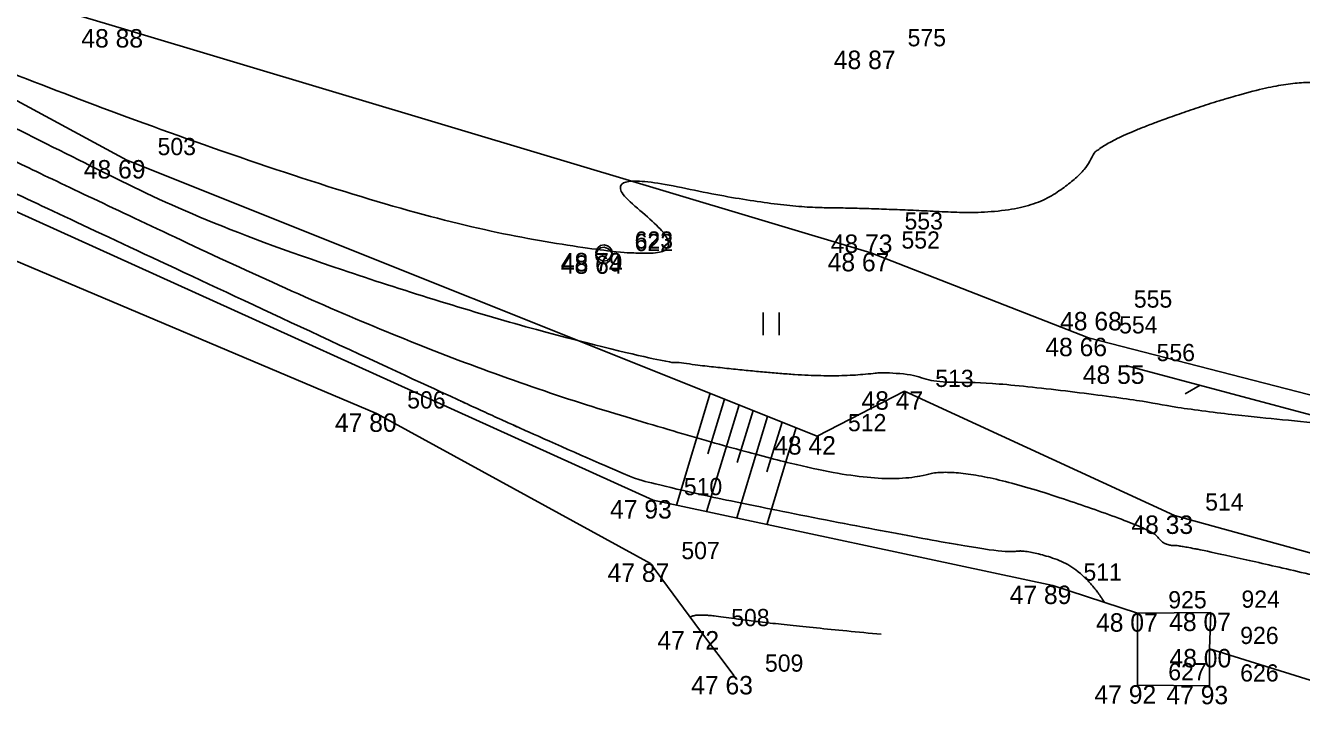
# Model space of a CAD drawing. Extents: x -704017 to -701500, y -1008977 to -1008450.
# Drawn here: x -703721.82 to -703701.06, y -1008710.63 to -1008699.18 of the extents above; entities that cross this region are included whole.
import ezdxf

# ---------------------------------------------------------------- set-up
doc = ezdxf.new("R2010")
doc.units = 0
for name, color, linetype in [('Z_bet_konstrukce', 7, 'Continuous'), ('Z_body', 7, 'Continuous'), ('Z_body_cisla', 7, 'Continuous'), ('Z_body_vysky', 7, 'Continuous'), ('Z_komunikace', 7, 'Continuous'), ('Z_popis', 7, 'Continuous'), ('Z_rozhrani_nezpevnene', 7, 'Continuous'), ('Z_site_znaky_plynovod', 7, 'Continuous'), ('Z_svodidla', 7, 'Continuous'), ('Z_teren_hrany_paty', 7, 'Continuous'), ('Z_vrstevnice_hlavni', 7, 'Continuous'), ('Z_vrstevnice_vedlejsi', 7, 'Continuous')]:
    doc.layers.add(name, color=color, linetype=linetype)

# ---------------------------------------------------------------- blocks, each defined once
blk = doc.blocks.new('POINT_DISPLAY')
blk.add_line((0, 0), (0, 0))
blk = doc.blocks.new('Z529')
blk.add_line((0, 0), (0.2, 0.2))
blk = doc.blocks.new('Z306')
for p, q in [((-0.13, 0.17), (-0.13, -0.2)), ((0.13, 0.17), (0.13, -0.2))]:
    blk.add_line(p, q)
blk = doc.blocks.new('Z614')
for p, q in [((-0.13, 0.03), (-0.1, 0.08)), ((-0.13, -0.03), (-0.13, 0.03)), ((-0.1, 0.08), (-0.08, 0.1)), ((-0.08, 0.1), (-0.03, 0.13)), ((-0.03, 0.13), (0.03, 0.13)), ((0.03, 0.13), (0.08, 0.1)), ((0.08, 0.1), (0.1, 0.08)), ((0.1, 0.08), (0.13, 0.03)), ((0.13, 0.03), (0.13, -0.03)), ((-0.1, -0.08), (-0.13, -0.03)), ((-0.08, -0.1), (-0.1, -0.08)), ((-0.03, -0.13), (-0.08, -0.1)), ((0.03, -0.13), (-0.03, -0.13)), ((0.08, -0.1), (0.03, -0.13)), ((0.1, -0.08), (0.08, -0.1)), ((0.13, -0.03), (0.1, -0.08))]:
    blk.add_line(p, q)

msp = doc.modelspace()

# ---------------------------------------------------------------- linework, layer by layer
at = {"layer": 'Z_bet_konstrukce'}
for p, q in [((-703703.73, -1008708.74), (-703702.54, -1008708.73)), ((-703703.73, -1008709.91), (-703703.73, -1008708.74)), ((-703702.54, -1008708.73), (-703702.56, -1008709.32)), ((-703702.56, -1008709.32), (-703702.56, -1008709.92)), ((-703702.56, -1008709.92), (-703703.73, -1008709.91))]:
    msp.add_line(p, q, dxfattribs=at)
at = {"layer": 'Z_komunikace'}
for p, q in [((-703733.01, -1008695.42), (-703720.21, -1008699.24)), ((-703720.21, -1008699.24), (-703708.07, -1008702.88)), ((-703708.07, -1008702.88), (-703704.53, -1008704.26)), ((-703704.53, -1008704.26), (-703694.9, -1008706.74))]:
    msp.add_line(p, q, dxfattribs=at)
at = {"layer": 'Z_rozhrani_nezpevnene'}
for p, q in [((-703723.47, -1008702.38), (-703716.11, -1008705.49)), ((-703716.11, -1008705.49), (-703711.65, -1008707.93)), ((-703711.65, -1008707.93), (-703710.84, -1008709.03)), ((-703710.84, -1008709.03), (-703710.29, -1008709.76))]:
    msp.add_line(p, q, dxfattribs=at)
at = {"layer": 'Z_svodidla'}
msp.add_line((-703703.92, -1008704.71), (-703694.98, -1008707.1), dxfattribs=at)
at = {"layer": 'Z_teren_hrany_paty'}
for p, q in [((-703724.18, -1008699.21), (-703720.17, -1008701.37)), ((-703720.17, -1008701.37), (-703708.94, -1008705.86)), ((-703723.42, -1008701.55), (-703711.61, -1008706.9)), ((-703710.68, -1008705.16), (-703711.23, -1008706.98)), ((-703708.94, -1008705.86), (-703707.52, -1008705.13)), ((-703707.52, -1008705.13), (-703703.13, -1008707.15)), ((-703710.21, -1008705.35), (-703710.74, -1008707.09)), ((-703710.45, -1008705.26), (-703710.72, -1008706.15)), ((-703709.75, -1008705.54), (-703710.25, -1008707.19)), ((-703709.98, -1008705.44), (-703710.24, -1008706.29)), ((-703709.51, -1008705.63), (-703709.76, -1008706.44)), ((-703709.28, -1008705.72), (-703709.76, -1008707.3)), ((-703711.61, -1008706.9), (-703705.11, -1008708.29)), ((-703703.13, -1008707.15), (-703697.92, -1008708.59)), ((-703705.11, -1008708.29), (-703703.73, -1008708.74)), ((-703698.33, -1008710.63), (-703702.56, -1008709.32))]:
    msp.add_line(p, q, dxfattribs=at)
at = {"layer": 'Z_vrstevnice_hlavni'}
msp.add_open_spline([(-703767.524, -1008686.611), (-703769.445, -1008685.925), (-703764.467, -1008687.228), (-703764.23, -1008687.247), (-703762.101, -1008687.839), (-703759.793, -1008688.533), (-703748.349, -1008692.162), (-703737.41, -1008696.047), (-703733.771, -1008697.376), (-703731.641, -1008698.15), (-703723.548, -1008701.156), (-703722.84, -1008701.518), (-703712.398, -1008706.391), (-703711.229, -1008706.751), (-703705.905, -1008707.786), (-703705.567, -1008707.691), (-703704.615, -1008708.005), (-703704.267, -1008708.565)], degree=2, dxfattribs=at)
at = {"layer": 'Z_vrstevnice_vedlejsi'}
for points in [[(-703903.901, -1008677.414), (-703895.994, -1008675.935), (-703889.404, -1008675.668), (-703883.497, -1008675.709), (-703880.188, -1008675.348), (-703871.92, -1008674.519), (-703871.264, -1008674.488), (-703869.883, -1008674.411), (-703857.019, -1008674.18), (-703851.04, -1008674.21), (-703845.877, -1008674.639), (-703844.914, -1008674.732), (-703843.842, -1008674.839), (-703833.885, -1008676.193), (-703833.602, -1008676.214), (-703827.074, -1008676.454), (-703820.637, -1008677.013), (-703819.085, -1008677.479), (-703817.494, -1008677.708), (-703816.649, -1008677.812), (-703815.145, -1008678.799), (-703813.275, -1008679.054), (-703808.86, -1008680.311), (-703807.479, -1008679.952), (-703807.029, -1008679.932), (-703806.152, -1008679.075), (-703805.581, -1008678.971), (-703797.43, -1008679.786), (-703793.151, -1008680.113), (-703793.068, -1008680.19), (-703791.121, -1008680.56), (-703781.432, -1008681.982), (-703778.695, -1008682.405), (-703771.938, -1008683.858), (-703770.452, -1008684.278), (-703763.828, -1008685.759), (-703763.797, -1008685.768), (-703761.168, -1008686.558), (-703747.818, -1008690.4), (-703742.179, -1008692.485), (-703737.36, -1008694.393), (-703733.156, -1008695.929), (-703727.167, -1008698.103), (-703725.161, -1008698.789), (-703723.896, -1008699.212), (-703720.183, -1008700.697), (-703715.514, -1008702.276), (-703712.41, -1008702.891), (-703710.963, -1008702.88), (-703712.695, -1008701.493), (-703709.645, -1008702.135), (-703708.013, -1008702.153), (-703705.646, -1008702.274), (-703704.578, -1008701.603), (-703704.387, -1008701.057), (-703700.96, -1008699.93), (-703700.202, -1008700.451), (-703699.81, -1008700.652), (-703698.094, -1008698.58), (-703697.691, -1008698.623), (-703697.448, -1008698.667), (-703697.269, -1008698.752), (-703696.517, -1008698.604), (-703691.764, -1008698.535), (-703690.534, -1008698.099), (-703682.28, -1008696.05), (-703681.603, -1008697.7), (-703681.86, -1008696.66), (-703681.871, -1008694.534), (-703681.891, -1008694.375), (-703681.902, -1008694.348), (-703681.882, -1008694.278), (-703682.109, -1008690.719)], [(-703807.297, -1008680.919), (-703806.022, -1008679.671), (-703805.093, -1008679.503), (-703802.305, -1008679.782), (-703793.163, -1008680.481), (-703793.114, -1008680.526), (-703789.296, -1008681.251), (-703783.644, -1008682.081), (-703777.104, -1008683.093), (-703772.76, -1008684.026), (-703768.418, -1008685.255), (-703764.031, -1008686.236), (-703763.232, -1008686.458), (-703751.305, -1008690.045), (-703748.036, -1008691.082), (-703744.91, -1008692.192), (-703733.361, -1008696.411), (-703726.6, -1008698.866), (-703723.975, -1008699.841), (-703720.905, -1008701.411), (-703718.03, -1008702.753), (-703712.267, -1008704.53), (-703710.202, -1008704.791), (-703708.662, -1008704.906), (-703707.603, -1008704.793), (-703707.048, -1008704.993), (-703706.17, -1008704.973), (-703703.74, -1008705.265), (-703702.766, -1008705.456), (-703700.195, -1008705.706), (-703698.282, -1008705.979), (-703696.421, -1008706.348), (-703695.507, -1008706.084), (-703694.795, -1008706.478), (-703693.006, -1008705.814), (-703689.833, -1008705.247), (-703689.662, -1008705.32), (-703687.978, -1008703.873), (-703688.064, -1008702.126), (-703684.422, -1008701.833), (-703683.912, -1008701.534), (-703681.525, -1008700.548), (-703680.76, -1008700.268), (-703679.93, -1008701.64), (-703680.427, -1008699.969), (-703680.401, -1008699.283), (-703680.818, -1008698.558), (-703680.971, -1008698.507), (-703681.394, -1008697.409), (-703681.276, -1008696.992), (-703681.271, -1008696.439), (-703681.266, -1008694.476), (-703681.326, -1008694.152), (-703681.367, -1008693.463), (-703681.525, -1008690.986)], [(-703798.757, -1008680.422), (-703793.175, -1008680.848), (-703793.16, -1008680.862), (-703787.47, -1008681.943), (-703785.855, -1008682.18), (-703775.513, -1008683.78), (-703773.582, -1008684.195), (-703766.383, -1008686.232), (-703764.235, -1008686.712), (-703762.667, -1008687.148), (-703755.549, -1008689.289), (-703748.192, -1008691.622), (-703741.16, -1008694.119), (-703733.566, -1008696.894), (-703729.12, -1008698.508), (-703723.762, -1008700.498), (-703721.872, -1008701.464), (-703715.214, -1008704.572), (-703709.866, -1008706.221), (-703707.712, -1008706.639), (-703706.606, -1008706.329), (-703703.49, -1008707.357), (-703703.315, -1008707.639), (-703702.948, -1008707.636), (-703698.76, -1008708.615), (-703698.56, -1008708.691), (-703697.951, -1008708.744), (-703697.715, -1008708.694), (-703697.228, -1008708.739), (-703694.278, -1008708.207), (-703687.078, -1008709.278), (-703686.155, -1008709.3), (-703685.133, -1008709.324), (-703678.251, -1008709.016), (-703677.568, -1008709.276), (-703675.381, -1008707.211), (-703671.4, -1008709.27), (-703670.44, -1008706.63), (-703672.1, -1008705.867), (-703673.2, -1008705.395), (-703674.586, -1008703.849), (-703672.888, -1008701.59), (-703673.18, -1008699.44)], [(-703711.002, -1008708.81), (-703710.95, -1008708.726), (-703709.829, -1008708.899), (-703707.899, -1008709.082)]]:
    msp.add_open_spline(points, degree=2, dxfattribs=at)

# ---------------------------------------------------------------- block references
at = {"layer": 'Z_body'}
for p in [(-703720.21, -1008699.24), (-703707.97, -1008699.59), (-703720.17, -1008701.37), (-703708.02, -1008702.58), (-703712.41, -1008702.88), (-703708.07, -1008702.88), (-703712.41, -1008702.92), (-703704.29, -1008703.84), (-703704.53, -1008704.26), (-703703.92, -1008704.71), (-703707.52, -1008705.13), (-703716.11, -1008705.49), (-703708.94, -1008705.86), (-703711.61, -1008706.9), (-703703.13, -1008707.15), (-703711.65, -1008707.93), (-703705.11, -1008708.29), (-703703.73, -1008708.74), (-703702.54, -1008708.73), (-703710.84, -1008709.03), (-703702.56, -1008709.32), (-703710.29, -1008709.76), (-703703.73, -1008709.91), (-703702.56, -1008709.92)]:
    msp.add_blockref('POINT_DISPLAY', p, dxfattribs=at)
at = {"layer": 'Z_popis'}
msp.add_blockref('Z306', (-703709.69, -1008704.02), dxfattribs=at)
at = {"layer": 'Z_site_znaky_plynovod', "rotation": 10.799999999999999}
for p in [(-703712.41, -1008702.88), (-703712.41, -1008702.92)]:
    msp.add_blockref('Z614', p, dxfattribs=at)
at = {"layer": 'Z_svodidla', "rotation": 165}
msp.add_blockref('Z529', (-703702.71, -1008705.03), dxfattribs=at)

# ---------------------------------------------------------------- texts
at = {"layer": 'Z_body_cisla'}
for s, p in [('575', (-703707.47, -1008699.52)), ('503', (-703719.67, -1008701.29)), ('553', (-703707.52, -1008702.5)), ('623', (-703711.91, -1008702.81)), ('622', (-703711.91, -1008702.85)), ('552', (-703707.57, -1008702.81)), ('555', (-703703.79, -1008703.77)), ('554', (-703704.03, -1008704.19)), ('556', (-703703.42, -1008704.64)), ('513', (-703707.02, -1008705.06)), ('506', (-703715.61, -1008705.41)), ('512', (-703708.44, -1008705.78)), ('510', (-703711.11, -1008706.82)), ('514', (-703702.63, -1008707.07)), ('507', (-703711.15, -1008707.86)), ('511', (-703704.61, -1008708.21)), ('925', (-703703.23, -1008708.66)), ('924', (-703702.04, -1008708.65)), ('508', (-703710.34, -1008708.95)), ('926', (-703702.06, -1008709.24)), ('509', (-703709.79, -1008709.69)), ('627', (-703703.23, -1008709.83)), ('626', (-703702.06, -1008709.85))]:
    msp.add_text(s, height=0.28, dxfattribs=at).set_placement(p)
at = {"layer": 'Z_body_vysky'}
for s, p in [('48 88', (-703720.91, -1008699.54)), ('48 87', (-703708.67, -1008699.89)), ('48 69', (-703720.87, -1008701.67)), ('48 73', (-703708.72, -1008702.88)), ('48 79', (-703713.11, -1008703.18)), ('48 67', (-703708.77, -1008703.18)), ('48 64', (-703713.11, -1008703.22)), ('48 68', (-703704.99, -1008704.14)), ('48 66', (-703705.23, -1008704.56)), ('48 55', (-703704.62, -1008705.01)), ('48 47', (-703708.22, -1008705.43)), ('47 80', (-703716.785, -1008705.79)), ('48 42', (-703709.64, -1008706.16)), ('47 93', (-703712.31, -1008707.2)), ('48 33', (-703703.83, -1008707.45)), ('47 87', (-703712.35, -1008708.23)), ('47 89', (-703705.81, -1008708.59)), ('48 07', (-703704.405, -1008709.04)), ('48 07', (-703703.215, -1008709.03)), ('47 72', (-703711.54, -1008709.33)), ('48 00', (-703703.21, -1008709.62)), ('47 63', (-703710.99, -1008710.06)), ('47 92', (-703704.43, -1008710.21)), ('47 93', (-703703.26, -1008710.22))]:
    msp.add_text(s, height=0.3, dxfattribs=at).set_placement(p)

doc.saveas('drawing.dxf')
